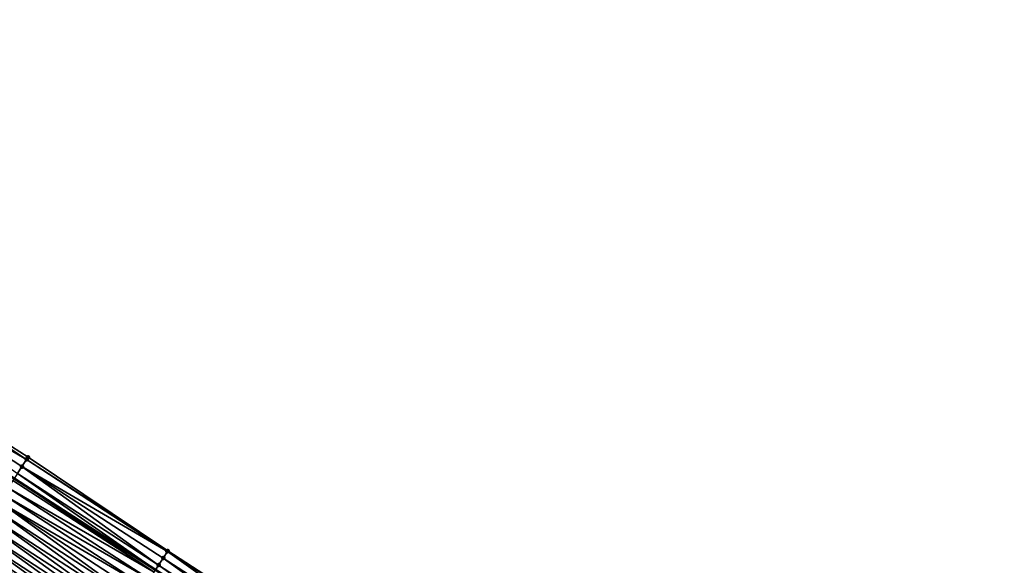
# Model space of a CAD drawing. Header units: feet. Extents: x 2017353 to 2024169, y 808050 to 818690.
# Tile 266 of 305: x 2022147 to 2022263, y 814547 to 814612. Entities that reach past the tile are written whole.
import ezdxf

# ---------------------------------------------------------------- set-up
doc = ezdxf.new("R2010")
doc.units = ezdxf.units.FT
doc.header["$MEASUREMENT"] = 0
for name, color, linetype, lineweight in [('EP_Travel Lane', 172, 'Continuous', 53), ('SB-Road Shots', 141, 'Continuous', 100), ('SB-Road X-Section', 40, 'Continuous', 13)]:
    doc.layers.add(name, color=color, linetype=linetype, lineweight=lineweight)
doc.layers.add('I-77-MM15-17_SB-Surface-BORDER', color=7, linetype='Continuous')
doc.layers.add('I-77-MM15-17_SB-Surface-TIN', color=7, linetype='Continuous')

msp = doc.modelspace()

# ---------------------------------------------------------------- linework, layer by layer
at = {"layer": 'EP_Travel Lane'}
msp.add_polyline3d([(2022062.097186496, 814612.0538499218, 264.57364104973), (2022078.865043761, 814601.1751499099, 265.2765987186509), (2022095.633469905, 814590.2960808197, 265.9594790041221), (2022112.403454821, 814579.416000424, 266.5873324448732), (2022129.17419273, 814568.5354315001, 267.1886095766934), (2022145.946090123, 814557.6541103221, 267.7489574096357), (2022162.700691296, 814546.8033929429, 268.3066308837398), (2022179.483000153, 814535.9397845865, 268.8890918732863), (2022196.263752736, 814525.0771836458, 269.5295986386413), (2022213.043384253, 814514.2153083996, 270.2119175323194), (2022229.825033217, 814503.352127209, 270.8189895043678), (2022246.603524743, 814492.4909899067, 271.5438271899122), (2022263.382785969, 814481.6293543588, 272.2399581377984)], dxfattribs=at)
at = {"layer": 'I-77-MM15-17_SB-Surface-BORDER', "color": 3, "linetype": 'Continuous', "lineweight": -3}
msp.add_polyline3d([(2022130.731238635, 814570.9307742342, 267.2109010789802), (2022147.571547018, 814560.1542791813, 267.7655020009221), (2022164.150055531, 814549.0429830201, 268.3164175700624), (2022180.933014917, 814538.1789992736, 268.8753932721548)], dxfattribs=at)
at = {"layer": 'I-77-MM15-17_SB-Surface-TIN', "color": 128, "linetype": 'Continuous', "lineweight": -3}
for points in [[(2022147.402724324, 814559.8945601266, 267.7630199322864), (2022130.643061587, 814570.7951356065, 267.2098324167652), (2022130.098402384, 814569.9564778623, 267.1897664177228)], [(2022146.312790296, 814558.2176450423, 267.7446346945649), (2022146.858227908, 814559.0557965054, 267.7372035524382), (2022130.098402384, 814569.9564778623, 267.1897664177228)], [(2022146.858227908, 814559.0557965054, 267.7372035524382), (2022147.402724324, 814559.8945601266, 267.7630199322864), (2022130.098402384, 814569.9564778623, 267.1897664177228)], [(2022147.402724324, 814559.8945601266, 267.7630199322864), (2022130.731238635, 814570.9307742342, 267.2109010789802), (2022130.643061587, 814570.7951356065, 267.2098324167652)], [(2022147.402724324, 814559.8945601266, 267.7630199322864), (2022147.571547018, 814560.1542791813, 267.7655020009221), (2022130.731238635, 814570.9307742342, 267.2109010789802)], [(2022164.118331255, 814548.9939767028, 268.3164542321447), (2022147.402724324, 814559.8945601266, 267.7630199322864), (2022146.858227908, 814559.0557965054, 267.7372035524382)], [(2022164.150055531, 814549.0429830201, 268.3164175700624), (2022147.571547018, 814560.1542791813, 267.7655020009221), (2022147.402724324, 814559.8945601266, 267.7630199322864)], [(2022164.118331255, 814548.9939767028, 268.3164542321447), (2022164.150055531, 814549.0429830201, 268.3164175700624), (2022147.402724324, 814559.8945601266, 267.7630199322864)], [(2022163.063567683, 814547.363833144, 268.3042403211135), (2022146.858227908, 814559.0557965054, 267.7372035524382), (2022146.312790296, 814558.2176450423, 267.7446346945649)], [(2022163.063567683, 814547.363833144, 268.3042403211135), (2022163.607089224, 814548.2032283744, 268.2999745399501), (2022146.858227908, 814559.0557965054, 267.7372035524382)], [(2022163.607089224, 814548.2032283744, 268.2999745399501), (2022164.118331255, 814548.9939767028, 268.3164542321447), (2022146.858227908, 814559.0557965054, 267.7372035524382)], [(2022162.520064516, 814546.5244260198, 268.3078208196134), (2022145.767381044, 814557.3794751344, 267.7510640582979), (2022145.222919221, 814556.5406890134, 267.7240256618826)], [(2022162.520064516, 814546.5244260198, 268.3078208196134), (2022145.946090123, 814557.6541103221, 267.7489574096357), (2022145.767381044, 814557.3794751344, 267.7510640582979)], [(2022146.312790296, 814558.2176450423, 267.7446346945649), (2022145.946090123, 814557.6541103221, 267.7489574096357), (2022162.700691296, 814546.8033929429, 268.3066308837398)], [(2022162.520064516, 814546.5244260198, 268.3078208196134), (2022162.700691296, 814546.8033929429, 268.3066308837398), (2022145.946090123, 814557.6541103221, 267.7489574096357)], [(2022163.063567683, 814547.363833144, 268.3042403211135), (2022146.312790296, 814558.2176450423, 267.7446346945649), (2022162.700691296, 814546.8033929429, 268.3066308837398)], [(2022161.977328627, 814545.6845222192, 268.2827837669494), (2022145.222919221, 814556.5406890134, 267.7240256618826), (2022144.678390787, 814555.7019462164, 267.699340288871)], [(2022161.977328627, 814545.6845222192, 268.2827837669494), (2022162.520064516, 814546.5244260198, 268.3078208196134), (2022145.222919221, 814556.5406890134, 267.7240256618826)], [(2022160.348721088, 814543.165069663, 268.2225867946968), (2022144.133779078, 814554.863257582, 267.6775965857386), (2022143.589054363, 814554.0246424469, 267.6598447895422)], [(2022161.434586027, 814544.8446227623, 268.2579969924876), (2022144.678390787, 814555.7019462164, 267.699340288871), (2022144.133779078, 814554.863257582, 267.6775965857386)], [(2022160.348721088, 814543.165069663, 268.2225867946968), (2022160.891679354, 814544.0048295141, 268.2393297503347), (2022144.133779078, 814554.863257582, 267.6775965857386)], [(2022160.891679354, 814544.0048295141, 268.2393297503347), (2022161.434586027, 814544.8446227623, 268.2579969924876), (2022144.133779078, 814554.863257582, 267.6775965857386)], [(2022161.434586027, 814544.8446227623, 268.2579969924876), (2022161.977328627, 814545.6845222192, 268.2827837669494), (2022144.678390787, 814555.7019462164, 267.699340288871)], [(2022159.805752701, 814542.3253163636, 268.2062213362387), (2022143.589054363, 814554.0246424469, 267.6598447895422), (2022143.044304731, 814553.1860435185, 267.6429731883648)], [(2022159.805752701, 814542.3253163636, 268.2062213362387), (2022160.348721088, 814543.165069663, 268.2225867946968), (2022143.589054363, 814554.0246424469, 267.6598447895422)], [(2022159.26275643, 814541.4855811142, 268.1908958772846), (2022143.044304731, 814553.1860435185, 267.6429731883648), (2022142.499588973, 814552.3474225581, 267.624905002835)], [(2022159.26275643, 814541.4855811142, 268.1908958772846), (2022159.805752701, 814542.3253163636, 268.2062213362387), (2022143.044304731, 814553.1860435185, 267.6429731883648)], [(2022158.176718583, 814539.8061399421, 268.1619347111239), (2022141.954852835, 814551.5088148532, 267.6075567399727), (2022141.410097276, 814550.6702197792, 267.5908945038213)], [(2022158.71972725, 814540.6458671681, 268.1767978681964), (2022142.499588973, 814552.3474225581, 267.624905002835), (2022141.954852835, 814551.5088148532, 267.6075567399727)], [(2022158.176718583, 814539.8061399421, 268.1619347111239), (2022158.71972725, 814540.6458671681, 268.1767978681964), (2022141.954852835, 814551.5088148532, 267.6075567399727)], [(2022158.71972725, 814540.6458671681, 268.1767978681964), (2022159.26275643, 814541.4855811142, 268.1908958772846), (2022142.499588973, 814552.3474225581, 267.624905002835)], [(2022157.633689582, 814538.9664258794, 268.1478299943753), (2022141.410097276, 814550.6702197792, 267.5908945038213), (2022140.865349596, 814549.831619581, 267.5739539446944)], [(2022157.633689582, 814538.9664258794, 268.1478299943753), (2022158.176718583, 814539.8061399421, 268.1619347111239), (2022141.410097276, 814550.6702197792, 267.5908945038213)], [(2022156.547626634, 814537.287000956, 268.1198050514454), (2022140.320627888, 814548.993002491, 267.556095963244), (2022139.775857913, 814548.1544167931, 267.5399429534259)], [(2022157.090704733, 814538.1266832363, 268.1320785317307), (2022140.865349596, 814549.831619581, 267.5739539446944), (2022140.320627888, 814548.993002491, 267.556095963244)], [(2022156.547626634, 814537.287000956, 268.1198050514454), (2022157.090704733, 814538.1266832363, 268.1320785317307), (2022140.320627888, 814548.993002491, 267.556095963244)], [(2022157.090704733, 814538.1266832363, 268.1320785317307), (2022157.633689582, 814538.9664258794, 268.1478299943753), (2022140.865349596, 814549.831619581, 267.5739539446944)], [(2022180.38984536, 814537.3393761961, 268.866530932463), (2022164.118331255, 814548.9939767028, 268.3164542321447), (2022163.607089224, 814548.2032283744, 268.2999745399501)], [(2022180.933014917, 814538.1789992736, 268.8753932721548), (2022164.150055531, 814549.0429830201, 268.3164175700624), (2022164.118331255, 814548.9939767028, 268.3164542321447)], [(2022180.38984536, 814537.3393761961, 268.866530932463), (2022180.933014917, 814538.1789992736, 268.8753932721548), (2022164.118331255, 814548.9939767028, 268.3164542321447)], [(2022156.00434595, 814536.4474498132, 268.1150874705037), (2022139.775857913, 814548.1544167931, 267.5399429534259), (2022139.231038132, 814547.3158634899, 267.5255493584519)], [(2022156.00434595, 814536.4474498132, 268.1150874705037), (2022156.547626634, 814537.287000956, 268.1198050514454), (2022139.775857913, 814548.1544167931, 267.5399429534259)], [(2022179.846026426, 814536.5001734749, 268.8818887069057), (2022163.607089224, 814548.2032283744, 268.2999745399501), (2022163.063567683, 814547.363833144, 268.3042403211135)], [(2022179.846026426, 814536.5001734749, 268.8818887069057), (2022180.38984536, 814537.3393761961, 268.866530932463), (2022163.607089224, 814548.2032283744, 268.2999745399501)], [(2022163.063567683, 814547.363833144, 268.3042403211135), (2022162.700691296, 814546.8033929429, 268.3066308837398), (2022179.483000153, 814535.9397845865, 268.8890918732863)], [(2022179.846026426, 814536.5001734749, 268.8818887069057), (2022163.063567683, 814547.363833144, 268.3042403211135), (2022179.483000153, 814535.9397845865, 268.8890918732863)]]:
    msp.add_3dface(points, dxfattribs=at)
at = {"layer": 'SB-Road Shots', "lineweight": 100}
for p in [(2022147.402724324, 814559.8945601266, 267.7630199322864), (2022147.571547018, 814560.1542791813, 267.7655020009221), (2022146.858227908, 814559.0557965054, 267.7372035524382), (2022164.118331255, 814548.9939767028, 268.3164542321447), (2022164.150055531, 814549.0429830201, 268.3164175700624), (2022163.607089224, 814548.2032283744, 268.2999745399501), (2022163.063567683, 814547.363833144, 268.3042403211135)]:
    msp.add_point(p, dxfattribs=at)
at = {"layer": 'SB-Road X-Section', "extrusion": (0.837810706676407, -0.5449166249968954, 0.03375043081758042), "elevation": 1250318.552996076, "flags": 128}
msp.add_lwpolyline([(1785366.185951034, -41954.9263811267), (1785365.87618486, -41954.92886461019), (1785364.87618486, -41954.95469570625), (1785363.87618486, -41954.9472603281), (1785362.87618486, -41954.94082729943), (1785361.876184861, -41954.96788110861), (1785360.876184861, -41954.99258055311), (1785359.876184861, -41955.01433665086), (1785358.87618486, -41955.03209856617), (1785357.87618486, -41955.0489797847), (1785356.876184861, -41955.0670582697), (1785355.876184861, -41955.08441642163), (1785354.87618486, -41955.10108815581), (1785353.87618486, -41955.11803837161), (1785352.87618486, -41955.13590653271), (1785351.87618486, -41955.15206875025), (1785350.87618486, -41955.16647055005), (1785349.876184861, -41955.17518819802), (1785348.87618486, -41955.19221762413), (1785347.87618486, -41955.20748877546), (1785346.87618486, -41955.22182444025), (1785345.87618486, -41955.23552217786), (1785344.87618486, -41955.24537809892), (1785343.87618486, -41955.25693930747), (1785342.87618486, -41955.2699475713), (1785341.87618486, -41955.28537932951), (1785340.87618486, -41955.30085997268), (1785340.8306177, -41955.30166896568), (1785339.87618486, -41955.32028886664), (1785338.876184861, -41955.35069812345), (1785338.05814151, -41955.38096705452), (1785337.87618486, -41955.39087273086), (1785336.87618486, -41955.42715053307), (1785335.876184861, -41955.455039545), (1785334.87618486, -41955.48332318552)], dxfattribs=at)
at = {"layer": 'SB-Road X-Section', "extrusion": (0.839041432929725, -0.5431302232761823, 0.03192231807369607), "elevation": 1254281.86777897, "flags": 128}
msp.add_lwpolyline([(1782647.3835449, -39791.54796539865), (1782647.325166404, -39791.54792871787), (1782646.3835449, -39791.56441681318), (1782645.3835449, -39791.56014885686), (1782644.3835449, -39791.55656653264), (1782643.3835449, -39791.58161635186), (1782642.3835449, -39791.60641576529), (1782641.3835449, -39791.625092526), (1782640.3835449, -39791.64184401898), (1782639.3835449, -39791.6582178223), (1782638.3835449, -39791.67355109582), (1782637.3835449, -39791.68765629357), (1782636.3835449, -39791.70252702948), (1782635.3835449, -39791.71663893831), (1782634.3835449, -39791.73239843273), (1782633.3835449, -39791.74467817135), (1782632.3835449, -39791.74939815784), (1782631.3835449, -39791.7592515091), (1782630.3835449, -39791.77597115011), (1782629.3835449, -39791.78997245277), (1782628.3835449, -39791.80280116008), (1782627.3835449, -39791.81554750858), (1782626.3835449, -39791.8244820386), (1782625.3835449, -39791.83633800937), (1782624.3835449, -39791.84947237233), (1782623.3835449, -39791.86297455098), (1782622.3835449, -39791.8771801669), (1782622.324880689, -39791.878114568), (1782621.3835449, -39791.89556892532), (1782620.3835449, -39791.92304241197), (1782619.556404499, -39791.9544345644), (1782619.3835449, -39791.96408934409), (1782618.3835449, -39792.00243912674), (1782617.3835449, -39792.03063214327), (1782616.3835449, -39792.06041882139)], dxfattribs=at)

doc.saveas('drawing.dxf')
